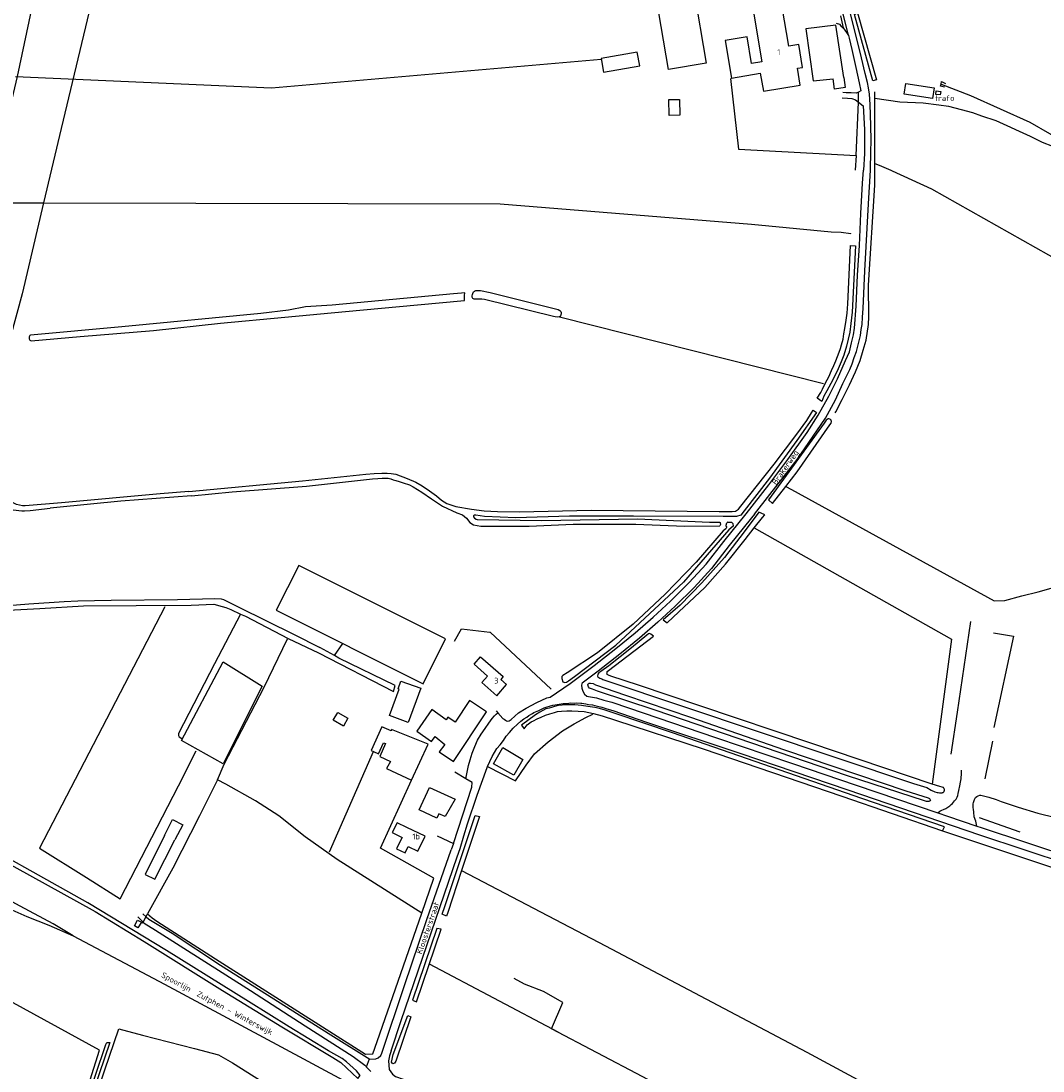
# Model space of a CAD drawing. Header units: metres. Extents: x 226218 to 240385, y 439369 to 449677.
# Tile 337 of 353: x 238156 to 238602, y 447607 to 448065. Entities that reach past the tile are written whole.
import ezdxf

# ---------------------------------------------------------------- set-up
doc = ezdxf.new("R2010")
doc.units = ezdxf.units.M
doc.header["$MEASUREMENT"] = 0
for name, color, linetype in [('ASSPOOR', 253, 'Continuous'), ('BIJGEBOUW', 4, 'Continuous'), ('DAKRAND', 4, 'Continuous'), ('DAKRAND-BYG', 4, 'Continuous'), ('FUNKTIEAAND', 253, 'Continuous'), ('HEG', 253, 'Continuous'), ('HEK', 253, 'Continuous'), ('HOOFDGEBOUW', 4, 'Continuous'), ('HOUTWAL', 253, 'Continuous'), ('HUISNUMMER', 253, 'Continuous'), ('INSTEEKSLOOT', 153, 'Continuous'), ('KANTVERH', 253, 'Continuous'), ('MIDSLTGREPPEL', 253, 'Continuous'), ('OVLIJNOBJ', 253, 'Continuous'), ('RASTER', 253, 'Continuous'), ('STRAATNAAM', 253, 'Continuous')]:
    doc.layers.add(name, color=color, linetype=linetype)
doc.styles.get("Standard").update_dxf_attribs({"font": 'iso.shx'})

msp = doc.modelspace()

# ---------------------------------------------------------------- linework, layer by layer
at = {"layer": 'ASSPOOR'}
for points in [[(238000, 447758.66), (238004.43, 447756.24), (238054.32, 447729.45), (238101.06, 447704.44), (238134.94, 447686), (238144.48, 447681.1), (238158.9, 447674.76), (238168.51, 447670.93), (238179.18, 447666.31), (238170.39, 447671.48), (238156.02, 447679.17), (238102.62, 447708.09), (238047.44, 447737.8), (238006.23, 447759.85), (238000, 447763.24)], [(238179.18, 447666.31), (238218.92, 447645.22), (238279.64, 447612.64), (238302.59, 447600.27), (238305.59, 447598.63), (238306.48, 447598.07), (238311.83, 447595.25), (238319.78, 447591.1), (238365.24, 447566.53), (238405.28, 447545.1), (238487.5, 447500.73), (238488.87, 447500), (238517.1, 447484.95), (238531.75, 447476.98), (238572.8, 447454.99)]]:
    msp.add_lwpolyline(points, dxfattribs=at)
at = {"layer": 'BIJGEBOUW'}
for points in [[(238554.45, 448035.97), (238553.75, 448031.32), (238541.48, 448033.17), (238542.17, 448037.82), (238554.45, 448035.97)], [(238557.34, 448034.3), (238557.14, 448032.81), (238555.2, 448033.07), (238555.4, 448034.55), (238557.34, 448034.3)], [(238336.93, 447753.13), (238341.21, 447749.67), (238338.65, 447746.51), (238344.95, 447742.34), (238359.28, 447763.92), (238351.87, 447768.83), (238345.65, 447759.46), (238342.52, 447761.54), (238341.77, 447760.42)], [(238345.62, 447725.81), (238341.36, 447718.24), (238338.59, 447719.51), (238337.73, 447717.63), (238329.99, 447721.17), (238334.44, 447730.91), (238345.62, 447725.81)]]:
    msp.add_lwpolyline(points, dxfattribs=at)
at = {"layer": 'DAKRAND'}
for points in [[(238359.81, 447779.52), (238353.99, 447784.65), (238356.72, 447787.94), (238366.58, 447779.39), (238365.56, 447778.08)], [(238324.67, 447713.56), (238320.47, 447715.57), (238318.3, 447711.32), (238322.56, 447709.2)], [(238321.48, 447706.97), (238320.14, 447704.2), (238323.93, 447702.47), (238325.16, 447705.19)]]:
    msp.add_lwpolyline(points, dxfattribs=at)
at = {"layer": 'DAKRAND-BYG'}
for points in [[(238449.69, 448078.45), (238455.17, 448046.68), (238438.75, 448043.85), (238433.27, 448075.62), (238449.69, 448078.45)], [(238515.11, 448040.4), (238511.62, 448063.25), (238498.61, 448061.69), (238501.74, 448038.94), (238510.45, 448039.89)], [(238425.07, 448051.5), (238409.31, 448048.67), (238410.39, 448042.67), (238426.14, 448045.5), (238425.07, 448051.5)], [(238515.11, 448040.4), (238515.73, 448036.11), (238510.99, 448035.37), (238510.45, 448039.89)], [(238443.48, 448030.88), (238443.64, 448024.01), (238438.98, 448023.9), (238438.83, 448030.77), (238443.48, 448030.88)], [(238341.51, 447795.77), (238277.47, 447827.76), (238267.69, 447808.17), (238331.73, 447776.18), (238341.51, 447795.77)], [(238317.13, 447762.26), (238321.32, 447773.79), (238320.82, 447773.97), (238322.05, 447777.35), (238330.66, 447774.22), (238325.24, 447759.31), (238317.13, 447762.26)], [(238294.51, 447763.66), (238298.93, 447761.11), (238296.98, 447757.73), (238292.56, 447760.29), (238294.51, 447763.66)], [(238341.77, 447760.42), (238335.45, 447764.88), (238328.93, 447755.56), (238335.37, 447751), (238336.93, 447753.13)], [(238317.73, 447755.6), (238313.66, 447757.42), (238309.07, 447747.04), (238310.03, 447746.61)], [(238315.34, 447750.06), (238312.92, 447744.46), (238317.54, 447742.3), (238315.78, 447739.26), (238326.6, 447734.13), (238333.88, 447749.8), (238317.98, 447756.18), (238317.73, 447755.6)], [(238310.03, 447746.61), (238312.28, 447745.6), (238314.48, 447750.47), (238315.34, 447750.06)], [(238375.14, 447743.15), (238371.23, 447736.26), (238362.47, 447741.27), (238366.41, 447748.33), (238375.14, 447743.15)], [(238219.05, 447710.09), (238222.48, 447716.96), (238226.93, 447714.65), (238223.53, 447708.08)], [(238219.05, 447710.09), (238210.54, 447693.05), (238214.81, 447690.95), (238223.53, 447708.08)]]:
    msp.add_lwpolyline(points, dxfattribs=at)
at = {"layer": 'HEG'}
for p, q in [((238345.33, 447794.75), (238348.51, 447800.1)), ((238360.88, 447798.7), (238387.55, 447773.84))]:
    msp.add_line(p, q, dxfattribs=at)
at = {"layer": 'HEK'}
for points in [[(238261.62, 447775.16), (238244.58, 447741.22), (238226.38, 447751.39), (238244.53, 447785.75), (238261.62, 447775.16)], [(238020.47, 447595.75), (238032.26, 447592.64), (238050.57, 447587.77), (238068.29, 447583.11), (238095.8, 447576.11), (238110.61, 447572.09), (238112.56, 447571.57), (238113.95, 447571.19), (238117.2, 447570.31), (238123.34, 447568.65), (238125.61, 447566.5), (238147.89, 447560.57), (238171, 447554.43), (238174.9, 447566.49), (238180.11, 447582.74), (238190.68, 447616.44), (238148.5, 447639.5), (238143.13, 447642.52)], [(238199.07, 447625.79), (238209.44, 447623.02), (238231.99, 447617.17), (238242.5, 447614.37), (238248.67, 447610.94), (238267.45, 447599.01), (238286.13, 447585.9), (238296.54, 447577.98), (238301.87, 447591.88), (238303.07, 447594.56), (238304.17, 447594.44)]]:
    msp.add_lwpolyline(points, dxfattribs=at)
at = {"layer": 'HOOFDGEBOUW'}
for p, q in [((238368.12, 447775.85), (238365.56, 447778.08)), ((238322.56, 447709.2), (238321.48, 447706.97))]:
    msp.add_line(p, q, dxfattribs=at)
for points in [[(238497.15, 448044.8), (238495.46, 448054.79), (238491.14, 448054.07), (238488.28, 448071.04), (238475.75, 448068.93), (238479.4, 448047.22), (238474.91, 448046.47), (238472.94, 448058.19), (238463.34, 448056.58), (238466.11, 448040.16), (238478.71, 448042.28), (238480.03, 448034.41), (238496.11, 448037.12), (238494.88, 448044.42), (238497.15, 448044.8)], [(238359.81, 447779.52), (238357.32, 447776.67), (238363.85, 447770.96), (238368.12, 447775.85)], [(238325.16, 447705.19), (238329.44, 447703.12), (238332.63, 447709.71), (238324.67, 447713.56)]]:
    msp.add_lwpolyline(points, dxfattribs=at)
at = {"layer": 'HOUTWAL'}
msp.add_line((238576.8, 447734.73), (238580.07, 447751.2), dxfattribs=at)
for points in [[(238528.66, 448000), (238528.66, 448002.88), (238528.69, 448031.41), (238528.69, 448034.17)], [(238511.39, 447894.28), (238511.65, 447894.73), (238514.33, 447900.12), (238517.59, 447906.41), (238520.2, 447912.06), (238522.26, 447917.03), (238523.48, 447921.57), (238524.93, 447925.97), (238525.9, 447932.72), (238525.99, 447936.16), (238525.89, 447949.85), (238528.65, 447993.45), (238528.66, 448000)], [(238580.33, 447798.3), (238589.11, 447796.94), (238580.45, 447757.11)]]:
    msp.add_lwpolyline(points, dxfattribs=at)
at = {"layer": 'INSTEEKSLOOT'}
for p, q in [((238518.08, 447967.25), (238520.14, 447967.04)), ((238463.72, 447844.84), (238463.94, 447844.76))]:
    msp.add_line(p, q, dxfattribs=at)
for points in [[(238529.4, 448039.45), (238527.78, 448038.93), (238519.72, 448067.9), (238521.14, 448068.55), (238529.4, 448039.45)], [(238558.97, 448036.16), (238557.29, 448036.65), (238557.51, 448037.58), (238557.76, 448038.63), (238559.39, 448037.81)], [(238520.14, 447967.04), (238518.7, 447938.17), (238518.21, 447933.25), (238517.77, 447929.42), (238516.22, 447923.35), (238515.07, 447919.4), (238513.98, 447916.44), (238512.71, 447913.49), (238510.39, 447908.58), (238507.66, 447903.8), (238506.45, 447901.52), (238505.6, 447899.18), (238503.52, 447900.64), (238505.05, 447903.05), (238505.86, 447904.59), (238506.74, 447906.41), (238507.91, 447908.69), (238508.63, 447910.01), (238509.77, 447912.74), (238510.76, 447914.82), (238511.61, 447916.88), (238512.39, 447918.74), (238513.05, 447920.67), (238513.64, 447922.34), (238514.16, 447923.88), (238514.76, 447926.32), (238515.13, 447928.67), (238515.59, 447931.08), (238516.16, 447934.59), (238516.6, 447937.64), (238516.89, 447941.82), (238518.08, 447967.25)], [(238349.85, 447946.49), (238348.46, 447946.4), (238344.95, 447946.14), (238292, 447941.17), (238280.5, 447940.44), (238272.99, 447939.04), (238261.04, 447937.51), (238200.45, 447931.72), (238160.52, 447928.15)], [(238160.84, 447925.59), (238182.23, 447927.46), (238214.15, 447930.15), (238243.46, 447933.28), (238271.42, 447935.9), (238297.84, 447938.46), (238329.34, 447941.28), (238349.83, 447943.24), (238349.81, 447945.36), (238349.85, 447946.49)], [(238391.86, 447937.94), (238391.86, 447937.46), (238391.79, 447936.91), (238391.63, 447936.43), (238391.24, 447936.11), (238390.11, 447936.02), (238389.31, 447936.16), (238388.57, 447936.26), (238358.55, 447943.66), (238357.33, 447943.87), (238355.69, 447943.84), (238354.5, 447943.85), (238353.92, 447943.86), (238353.4, 447944.15), (238353.15, 447944.63), (238353.15, 447945.31), (238353.25, 447945.79), (238353.52, 447946.69), (238353.74, 447947.04), (238354.13, 447947.33), (238354.75, 447947.62), (238355.45, 447947.61), (238356.68, 447947.51), (238360.99, 447946.71), (238387.73, 447940.03), (238389.4, 447939.6), (238390.59, 447939.24), (238391.32, 447938.85), (238391.71, 447938.46), (238391.86, 447937.94)], [(238160.52, 447928.15), (238160.29, 447927.94), (238160.11, 447927.69), (238159.98, 447927.4), (238159.92, 447927.09), (238159.93, 447926.78), (238160, 447926.47), (238160.14, 447926.19), (238160.33, 447925.94), (238160.57, 447925.73), (238160.84, 447925.59)], [(238229.57, 447859.97), (238279.2, 447864.64), (238306.74, 447867.58), (238310.35, 447867.78), (238313.7, 447867.95), (238316.02, 447867.94), (238317.79, 447867.86), (238319.78, 447867.46), (238324.79, 447865.66), (238328.48, 447863.96), (238331.37, 447862.4), (238334.54, 447860.28), (238337.49, 447858.08), (238339.7, 447856.23), (238342.07, 447854.66), (238346.05, 447853.42), (238352.74, 447852.31), (238358.34, 447851.5), (238364.16, 447851.21), (238373.69, 447851.14), (238405.05, 447851.87), (238460.8, 447851.25), (238464.63, 447851.19), (238466.46, 447851.18), (238467.92, 447851.46), (238469.21, 447852.29), (238470.18, 447853.64), (238484.76, 447871.92), (238494.66, 447885.02), (238499.04, 447890.95), (238501.06, 447894.22), (238501.78, 447895.47)], [(238501.78, 447895.47), (238503.22, 447894.46), (238494.58, 447882.16), (238482.69, 447865.75), (238471.65, 447851.47), (238470.16, 447849.61), (238468.29, 447849.04), (238462.49, 447849.05), (238423.41, 447849.21), (238395.5, 447849.23), (238372.19, 447848.45), (238358.45, 447849.12), (238354.75, 447849.59), (238353.95, 447849.6), (238353.72, 447849.41), (238353.72, 447849.21), (238353.75, 447848.95), (238354.1, 447848.34), (238354.87, 447847.92)], [(238509.69, 447890.43), (238509.67, 447890.85), (238509.54, 447891.11), (238509.28, 447891.36), (238509.02, 447891.5), (238508.54, 447891.59), (238508.19, 447891.57), (238507.87, 447891.41), (238507.48, 447891.09), (238506.6, 447889.8), (238482.3, 447856.32), (238484, 447854.67), (238489.82, 447862.21), (238494.74, 447868.57), (238508.98, 447889.02), (238509.53, 447889.79), (238509.69, 447890.43)], [(238174.05, 447855.01), (238158.29, 447853.77), (238157.02, 447853.76), (238155.81, 447854), (238154.47, 447854.3), (238153.3, 447854.81), (238134.69, 447865.31), (238109.16, 447879.15), (238097.42, 447885.52)], [(238230.7, 447858.11), (238248.43, 447859.81), (238280.95, 447862.3), (238309.69, 447865.47), (238311.94, 447865.64), (238313.94, 447865.73), (238315.58, 447865.75), (238316.52, 447865.71), (238317.71, 447865.48), (238318.67, 447865.12), (238319.83, 447864.82), (238321.3, 447864.33), (238323.04, 447863.77), (238325.83, 447862.82), (238327.4, 447862), (238331.09, 447859.6), (238335.32, 447856.73), (238340.1, 447853.55), (238346.36, 447850.68), (238348.83, 447849.85), (238350.69, 447848.36), (238352.03, 447846.52), (238353.66, 447845.48), (238356.84, 447844.81), (238364.95, 447844.81), (238377.93, 447844.8), (238397.12, 447845.68), (238424.48, 447845.79), (238445.66, 447844.81), (238461.07, 447845.05)], [(238230.7, 447858.11), (238199.88, 447855.73), (238171.99, 447852.97), (238169.07, 447852.73)], [(238229.57, 447859.97), (238217.09, 447858.89), (238174.05, 447855.01)], [(238139.71, 447809.71), (238130.85, 447809.81), (238130.18, 447809.84), (238129.94, 447809.87), (238129.73, 447810.02), (238129.64, 447810.26), (238129.6, 447810.44), (238129.63, 447810.84), (238137.03, 447824.68), (238150.24, 447848.57), (238151.62, 447850.75), (238151.77, 447850.96), (238152.16, 447851.51), (238152.58, 447851.87), (238152.73, 447851.9), (238152.97, 447851.96), (238156.78, 447851.58), (238157.97, 447851.59), (238160.48, 447851.62), (238169.07, 447852.73)], [(238480.62, 447849.8), (238480.46, 447849.93), (238478.05, 447850.94), (238471.72, 447842.42), (238463.11, 447831.18), (238453.19, 447820.2), (238443.76, 447810.38), (238436.31, 447803.99), (238438.08, 447802.72), (238443.16, 447807.49), (238454.56, 447818.16), (238463.58, 447828.28), (238472.05, 447839.1), (238476.09, 447844.12), (238479.71, 447848.61), (238480.62, 447849.8)], [(238354.87, 447847.92), (238355.32, 447847.82), (238383.51, 447847.25), (238425.24, 447848.1), (238456.52, 447846.61), (238460.99, 447846.61)], [(238463.94, 447844.76), (238463.97, 447844.28), (238463.74, 447843.76), (238462.55, 447842.8), (238450.71, 447829.23), (238437.19, 447815.16), (238423.3, 447802.11), (238407.76, 447789.63), (238394.51, 447780.92), (238392.63, 447779.81), (238392.21, 447779.39), (238392.17, 447778.49), (238392.58, 447777.04), (238393.51, 447776.65), (238394.29, 447776.87), (238395.13, 447777.47), (238397.65, 447779.26), (238415.77, 447793.02), (238445.27, 447820.51)], [(238464.61, 447846.61), (238466.08, 447846.61), (238466.79, 447846.03), (238466.84, 447844.84), (238465.03, 447843.21), (238445.27, 447820.51)], [(238460.99, 447846.61), (238461.17, 447846.39), (238461.28, 447846.13), (238461.33, 447845.84), (238461.31, 447845.56), (238461.22, 447845.29), (238461.07, 447845.05)], [(238464.61, 447846.61), (238464.32, 447846.41), (238464.07, 447846.16), (238463.89, 447845.86), (238463.76, 447845.53), (238463.71, 447845.19), (238463.72, 447844.84)], [(238139.71, 447809.71), (238140.26, 447809.65), (238141.22, 447809.53), (238141.68, 447809.56), (238159.9, 447810.99), (238175.24, 447812), (238181.23, 447812.32), (238195.7, 447812.66), (238224.67, 447812.85), (238240.88, 447813.29), (238243.67, 447813.14), (238244.69, 447812.91), (238251.33, 447809.55), (238275.51, 447797.56), (238286.75, 447791.99)], [(238139.77, 447807.58), (238142.41, 447807.86), (238164.65, 447808.97), (238183.69, 447810.08), (238206.66, 447810.28), (238230.64, 447810.49), (238240.51, 447810.89), (238244.08, 447809.89), (238245.73, 447809.37), (238247.89, 447808.46), (238252.15, 447806.53)], [(238252.15, 447806.53), (238254.22, 447805.58), (238272.92, 447795.88), (238286.08, 447789.58)], [(238558.84, 447730.34), (238558.77, 447730.57), (238558.52, 447730.92), (238558.04, 447731.05), (238556.94, 447731.32), (238553.59, 447732.45), (238500.7, 447750.26), (238452.39, 447766.54), (238425.57, 447775.54), (238413.59, 447779.45), (238412.53, 447779.94), (238412.02, 447780.26), (238411.92, 447780.49), (238411.86, 447780.71), (238411.89, 447781), (238412.02, 447781.45), (238412.57, 447781.87), (238432.21, 447796.97), (238430.99, 447797.84), (238430.45, 447798.04), (238429.96, 447797.91), (238429.22, 447797.34), (238422.58, 447791.81), (238412.72, 447784.02), (238409.16, 447781.57), (238408.38, 447780.86), (238407.93, 447780.32), (238407.76, 447779.48), (238407.92, 447779.19), (238408.34, 447778.84), (238408.82, 447778.54), (238409.59, 447778.25)], [(238286.08, 447789.58), (238318.81, 447772.72), (238319.47, 447775.42), (238294.98, 447787.3), (238293.02, 447788.42), (238286.75, 447791.99)], [(238000, 447779.91), (238069.45, 447742.74), (238091.34, 447730.55), (238139.45, 447704.03), (238188.73, 447676.94), (238210.16, 447663.79), (238244.2, 447642.51), (238270.13, 447626.59), (238292.31, 447613.21), (238295.8, 447611.01), (238303.24, 447604.1), (238304.23, 447605.39), (238302.61, 447607.45), (238298.3, 447611.3), (238296.45, 447612.75), (238290.42, 447616.16), (238273.29, 447626.65), (238255.67, 447637.67), (238219.83, 447659.83), (238185.51, 447680.62), (238126.82, 447713.49), (238090.68, 447734)], [(238552.85, 447725.32), (238552.78, 447725.16), (238552.52, 447724.94), (238552.23, 447724.81), (238551.68, 447724.78), (238551.14, 447724.85), (238550.72, 447725.02), (238550.33, 447725.18), (238516.7, 447736.09), (238432.84, 447764.58), (238407.75, 447772.91), (238405.57, 447773.8), (238404.31, 447774.26), (238403.77, 447774.78), (238403.55, 447775.71), (238403.68, 447776.13), (238404.07, 447776.35), (238404.71, 447776.38), (238405.81, 447776.21), (238406.87, 447775.75), (238419.91, 447771.16), (238448.33, 447761.54), (238489.22, 447747.31), (238542.22, 447729.48), (238551.92, 447726.46), (238552.43, 447726.1), (238552.85, 447725.32)], [(238409.59, 447778.25), (238410.13, 447778.02), (238410.94, 447777.72), (238545.43, 447732.71), (238551.24, 447730.97), (238553.17, 447729.77), (238554.77, 447729.11), (238555.86, 447728.78), (238556.31, 447728.71), (238556.8, 447728.65), (238557.21, 447728.64), (238557.51, 447728.64), (238557.99, 447728.64), (238558.15, 447728.7), (238558.47, 447728.8), (238558.63, 447728.89), (238558.76, 447729.05), (238558.8, 447729.15), (238558.89, 447729.47)], [(238559.05, 447713.76), (238523.04, 447726.19), (238476.44, 447742.24), (238440.43, 447754.74), (238415.38, 447763.27), (238411.14, 447764.59), (238408.57, 447765.31), (238406.55, 447765.78), (238403.59, 447766.22), (238400.79, 447766.65), (238399.34, 447766.89), (238397.83, 447766.99), (238396.32, 447767), (238395.35, 447766.98), (238393.67, 447766.92), (238392.39, 447766.8), (238390.71, 447766.68), (238389.94, 447766.5), (238388.62, 447766.15), (238387.71, 447765.84), (238386.74, 447765.55), (238385.2, 447765.18), (238383.91, 447764.54), (238382.55, 447763.78), (238380.74, 447762.66), (238374.56, 447758.1), (238375.74, 447756.58), (238377.14, 447758.28), (238378.79, 447759.52), (238379.79, 447760.06), (238381.43, 447760.85), (238383.18, 447761.61)], [(238383.18, 447761.61), (238385.02, 447762.44), (238386.89, 447763.1), (238388.99, 447763.7), (238390.37, 447764.05), (238392.08, 447764.23), (238394.43, 447764.34), (238396.49, 447764.33), (238399.29, 447764.25), (238401.99, 447764.04), (238405.95, 447763.14), (238409.8, 447762.15), (238415.65, 447760.28), (238453.85, 447747.83), (238514.3, 447727.22), (238558.11, 447712.12), (238559.05, 447713.76)], [(238558.84, 447730.34), (238558.9, 447729.89), (238558.9, 447729.79), (238558.89, 447729.47)], [(238356.27, 447718.23), (238348.51, 447694.79), (238342.45, 447676.48), (238341.86, 447674.9), (238340, 447675.78), (238341.21, 447679.03), (238354.35, 447718.79), (238356.27, 447718.23)], [(238339.58, 447669.16), (238337.74, 447669.48), (238327.1, 447638.22), (238328.78, 447637.52), (238339.58, 447669.16)], [(238326.38, 447630.94), (238319.86, 447611.68), (238319.29, 447610.82), (238318.47, 447610.55), (238317.94, 447611.17), (238318.26, 447612.6), (238318.32, 447613.32), (238318.69, 447614.61), (238325.01, 447631.62), (238326.38, 447630.94)], [(238195.59, 447546.06), (238195.28, 447545.2), (238185.88, 447547.71), (238171.58, 447552.36), (238171.77, 447552.95), (238172.43, 447554.12), (238184.44, 447592.24), (238193.4, 447618.85), (238193.83, 447619.79), (238195.08, 447619.78), (238190.48, 447606.07), (238180.34, 447575.52), (238173.56, 447553.11), (238195.59, 447546.06)]]:
    msp.add_lwpolyline(points, dxfattribs=at)
at = {"layer": 'KANTVERH'}
for p, q in [((238513.65, 448067.36), (238514.9, 448062.04)), ((238306.98, 447609.16), (238308.29, 447612.67))]:
    msp.add_line(p, q, dxfattribs=at)
for points in [[(238526.75, 448000), (238526.77, 448000.25), (238526.93, 448008.05), (238527.02, 448013), (238526.87, 448019.49), (238526.57, 448028.68), (238526.29, 448033.19), (238525.82, 448035.96), (238525.41, 448038.18), (238524.42, 448042.13), (238522.79, 448049.05), (238516.65, 448073.49)], [(238511.79, 448064.15), (238513.3, 448063.6), (238513.88, 448062.95), (238514.9, 448062.04), (238515.51, 448061.04), (238516.59, 448059.58), (238517.15, 448058.72), (238514.65, 448068.8), (238514.17, 448070.83)], [(238517.15, 448058.72), (238517.45, 448057.52), (238518.64, 448052.62), (238520.42, 448044.82), (238521.86, 448038.04), (238522.48, 448034.63), (238521.45, 448034.02)], [(238514.45, 448031.59), (238516.79, 448031.38), (238518.63, 448031.27), (238520.17, 448030.72), (238521.58, 448029.68), (238521.45, 448034.02), (238520.51, 448033.64), (238518.39, 448033.69), (238516.1, 448033.8), (238514.72, 448033.84)], [(238521.58, 448029.68), (238523.5, 448028.12), (238524.17, 448017.75), (238524.07, 448007.29), (238523.63, 448000)], [(238476.12, 447850.11), (238477.14, 447851.38), (238494.71, 447873.98), (238499.85, 447881.35), (238507.08, 447891.87), (238511.45, 447899.92), (238514.73, 447906.98), (238517.67, 447913.17), (238518.71, 447915.68), (238519.61, 447918.36), (238520.59, 447920.94), (238521.29, 447923.36), (238521.85, 447925.6), (238522.32, 447928.02), (238522.65, 447930.58), (238523.08, 447932.72), (238523.33, 447935.98), (238523.57, 447939.72), (238524.34, 447956.09), (238525.94, 447985.32), (238526.75, 448000)], [(238517.52, 447920.89), (238518.51, 447924.78), (238519.37, 447928.25), (238519.78, 447931.15), (238520.52, 447940.71), (238521.15, 447954.32), (238521.91, 447967.22), (238522.58, 447981.12), (238523.28, 447994.29), (238523.63, 448000)], [(238363.56, 447764.41), (238364.31, 447763.55), (238366.47, 447761.08), (238366.98, 447760.66), (238367.59, 447760.24), (238368.14, 447759.94), (238368.52, 447759.88), (238369.26, 447760), (238370.07, 447760.64), (238373.37, 447763.45), (238376.67, 447765.49), (238381.32, 447768.03), (238385.65, 447770.07), (238387.16, 447770.31), (238395.76, 447776.24), (238406.24, 447784.1), (238415.66, 447791.47), (238424.17, 447798.34), (238432.07, 447805.24), (238439.55, 447812.11), (238447.65, 447820.27), (238455.08, 447828.3), (238462.77, 447838.23), (238472.51, 447850.3), (238482.41, 447862.82), (238490.72, 447873.91), (238499.14, 447885.73), (238503.95, 447893.3), (238508.61, 447901.54), (238512.36, 447909.08), (238515.92, 447917.04), (238517.52, 447920.89)], [(238476.12, 447850.11), (238474.88, 447848.46), (238465.14, 447836.38), (238457.37, 447826.36), (238449.81, 447818.18), (238441.65, 447809.96), (238434.06, 447802.99), (238426.1, 447796.03), (238417.53, 447789.12), (238408.07, 447781.72), (238401.09, 447776.48), (238400.92, 447776.18), (238400.77, 447775.55), (238400.88, 447774.25), (238401.28, 447772.96), (238402.08, 447771.68), (238403.11, 447770.8)], [(238346.59, 447700.66), (238347.81, 447704.42), (238349.52, 447709.84), (238351.01, 447715.15), (238355.3, 447727.54), (238359.57, 447739.59), (238359.81, 447740.12), (238361.85, 447744.5), (238363.9, 447747.9), (238365.3, 447749.6), (238366.7, 447751.42), (238367.93, 447753.25), (238369.39, 447754.85), (238370.98, 447756.77), (238372.86, 447758.5), (238374.35, 447759.87), (238375.58, 447760.83), (238376.9, 447761.62), (238377.84, 447762.33), (238379.42, 447763.18), (238379.97, 447763.57), (238382.1, 447764.52), (238382.72, 447764.84), (238384.43, 447765.7), (238385.36, 447765.95), (238387.23, 447766.51), (238388.3, 447766.83), (238390.1, 447767.14), (238390.97, 447767.29), (238392.78, 447767.51), (238393.68, 447767.57), (238395.26, 447767.72)], [(238395.26, 447767.72), (238395.97, 447767.78), (238397.54, 447767.73), (238398.8, 447767.79), (238400.51, 447767.65), (238400.89, 447767.65), (238402.72, 447767.41), (238403.82, 447767.18), (238405.52, 447766.97), (238406.58, 447766.65), (238407.8, 447766.41), (238409.57, 447765.92), (238411.82, 447765.29), (238414.45, 447764.47), (238429.13, 447759.45), (238469.77, 447745.86), (238516.82, 447729.91), (238574.19, 447710.38), (238632.2, 447691.09)], [(238403.11, 447770.8), (238403.84, 447770.66), (238407.34, 447769.99), (238410.46, 447769.03), (238413.93, 447768.11), (238421.29, 447765.65), (238459.22, 447752.68), (238492.79, 447741.42), (238520.54, 447732.01), (238556.04, 447719.92), (238556.98, 447720.59), (238557.83, 447721.02), (238558.61, 447721.38), (238559.52, 447721.77), (238560.5, 447722.4), (238561.32, 447722.96), (238561.93, 447723.49), (238562.48, 447723.99), (238563.4, 447725.09), (238564.11, 447725.89), (238564.56, 447726.66), (238564.84, 447727.46), (238565.02, 447728.27), (238565.27, 447729.65), (238565.7, 447731.66), (238565.92, 447733.27), (238566.21, 447734.75), (238566.44, 447737.17), (238566.45, 447738.51)], [(238350.4, 447734.76), (238350.77, 447736.85), (238351.51, 447740.49), (238352.3, 447743.04), (238353.12, 447745.92), (238354.25, 447748.76), (238355.46, 447751.59), (238357.09, 447754.16), (238358.73, 447756.61), (238360.33, 447758.95), (238361.86, 447760.99), (238362.82, 447762.23), (238363.59, 447762.9), (238364.31, 447763.55)], [(238344.91, 447706.5), (238352.98, 447731.13), (238353.15, 447733.13), (238350.4, 447734.76), (238345.58, 447737.62)], [(238556.04, 447719.92), (238560.27, 447718.48), (238573.16, 447714.09), (238572.61, 447716.23), (238571.99, 447718.16), (238571.9, 447718.76), (238571.78, 447719.57), (238571.75, 447720.28), (238571.63, 447721.29), (238571.57, 447722.2), (238571.55, 447722.84), (238571.52, 447723.55), (238571.56, 447723.88), (238571.6, 447724.42), (238571.74, 447724.89), (238572.02, 447725.66), (238572.5, 447726.56), (238573.08, 447727.03), (238573.69, 447727.36), (238574.46, 447727.55), (238574.87, 447727.58)], [(238573.16, 447714.09), (238574.92, 447713.49), (238614.88, 447700.22)], [(238337.87, 447709.86), (238344.91, 447706.5), (238344.01, 447703.75)], [(238209.56, 447675.93), (238210.98, 447674.53), (238212.09, 447673.51), (238222.35, 447667.44), (238243.37, 447653.51), (238291.46, 447623.17), (238308.48, 447612.55), (238311.16, 447612.69), (238312.1, 447613.14), (238313.3, 447614.1), (238313.68, 447615.1), (238323.56, 447644.7), (238333.28, 447673.35), (238344.01, 447703.75)], [(238317.8, 447616.15), (238322.09, 447629.33), (238346.59, 447700.66)], [(238208.99, 447672.25), (238207.35, 447669.76), (238205.89, 447670.6), (238207.28, 447673.14), (238208.99, 447672.25)], [(238207.42, 447674.52), (238209.71, 447672.26), (238210.17, 447671.81), (238215.08, 447668.75), (238256.41, 447642.51), (238280.24, 447627.05), (238301.22, 447613.7), (238306.26, 447609.88), (238307.52, 447608.62), (238308.87, 447607.2)], [(238317.8, 447616.15), (238317.1, 447614.03), (238316.67, 447611.87), (238316.99, 447608.07), (238318.41, 447605.99), (238319.66, 447605.04), (238323.09, 447603.83), (238332.55, 447598.93), (238381.42, 447572.5), (238461.11, 447529.98), (238494.58, 447511.57), (238514.94, 447500), (238516.03, 447499.38), (238541.44, 447487.16)]]:
    msp.add_lwpolyline(points, dxfattribs=at)
at = {"layer": 'MIDSLTGREPPEL'}
msp.add_line((238574.17, 447717.89), (238591.87, 447711.63), dxfattribs=at)
for points in [[(238189.3, 448082.74), (238173.89, 448018.2), (238166.29, 447985.78)], [(238557.51, 448037.58), (238570.4, 448032.56), (238596.17, 448020.94), (238613.41, 448011.11), (238630.19, 448001.48), (238632.85, 448000)], [(238166.29, 447985.78), (238156.99, 447946.11), (238151.87, 447927.38)], [(238252.15, 447806.53), (238240.72, 447784.8), (238225.02, 447754.41), (238225.07, 447753.67), (238225.26, 447753.26), (238225.4, 447752.98), (238226.51, 447752.33)]]:
    msp.add_lwpolyline(points, dxfattribs=at)
at = {"layer": 'OVLIJNOBJ'}
for points in [[(238528.69, 448031.41), (238539.48, 448029.84), (238549.77, 448029.44), (238556.56, 448028.55), (238560.82, 448027.96), (238566.29, 448026.48), (238571.15, 448025.11), (238575.14, 448023.65), (238581.4, 448021.66), (238586.16, 448019.55), (238591.51, 448017.09), (238596.3, 448014.81), (238601.55, 448012.26), (238606.07, 448010.49), (238611.02, 448007.67), (238615.6, 448005.33), (238619.47, 448003.06), (238623.21, 448000.29), (238623.59, 448000)], [(238359.81, 447740.12), (238371.96, 447733.81), (238376.64, 447740.67), (238380.21, 447745.64), (238386.26, 447750.84), (238392.41, 447755.57), (238397.58, 447758.66), (238402.68, 447761.42), (238405.75, 447762.92)], [(238331.18, 447676.14), (238336.4, 447691.45), (238313.18, 447704.45), (238326.6, 447734.13)], [(238574.87, 447727.58), (238578.32, 447726.76), (238581.47, 447725.68), (238583.65, 447724.88), (238591.09, 447722.33), (238599.64, 447719.71), (238614.57, 447716.06)]]:
    msp.add_lwpolyline(points, dxfattribs=at)
at = {"layer": 'RASTER'}
for p, q in [((238520.43, 448006.47), (238521.58, 448029.68)), ((238141.63, 447985.84), (238166.29, 447985.78)), ((238391.24, 447936.11), (238506.26, 447907.06)), ((238293.02, 447788.42), (238296.77, 447793.64)), ((238290.92, 447702.92), (238310.03, 447746.61)), ((238334.41, 447654.02), (238390.44, 447624.4))]:
    msp.add_line(p, q, dxfattribs=at)
for points in [[(238000, 448005.37), (238017.15, 448017.63), (238051.92, 448043.11), (238065.9, 448053.41), (238088.26, 448069.49), (238116.27, 448090.17), (238124.78, 448096.55), (238127.91, 448098.59), (238129.88, 448099.64), (238131.24, 448100.34), (238133.27, 448101), (238134.79, 448101.35), (238136.04, 448101.53), (238137.43, 448101.59), (238138.75, 448101.58), (238140.52, 448101.34), (238143.02, 448100.81), (238145.63, 448100.41), (238148.91, 448099.84), (238152.13, 448099.4), (238166.5, 448096.56), (238154.8, 448040.83), (238145.02, 448000)], [(238154, 448040.83), (238265.67, 448035.92), (238409.29, 448048.34)], [(238465.7, 448039.95), (238469.26, 448009.12), (238520.43, 448006.47), (238519.99, 448000)], [(238528.66, 448002.88), (238530.53, 448002.19), (238535.55, 448000)], [(238535.55, 448000), (238536.25, 447999.69), (238553.38, 447991.85), (238666.75, 447928.02)], [(238166.29, 447985.78), (238365.26, 447985.31), (238474.91, 447976.54), (238509.65, 447973.1), (238513.93, 447973.04), (238518.11, 447972.37), (238518.13, 447972.51)], [(238489.82, 447862.21), (238492.25, 447860.8), (238580.68, 447812.25), (238585.29, 447812.48), (238592.68, 447814.51), (238599.83, 447816.24), (238606.59, 447818.18), (238610.03, 447818.91), (238614.99, 447820.03), (238621.87, 447821.76), (238626.13, 447822.82), (238628.76, 447823.26), (238631.15, 447823.77), (238633.38, 447823.98), (238636.43, 447823.77), (238682.25, 447816.49), (238693.63, 447814.36), (238698.77, 447814.21)], [(238476.09, 447844.12), (238562.03, 447795.64), (238553.59, 447732.45)], [(238219.08, 447809.71), (238164.56, 447704.56), (238184.92, 447691.66), (238199.66, 447682.48), (238225.04, 447731.66), (238232.84, 447746.92)], [(238561.84, 447745.49), (238564.64, 447763.72), (238570.45, 447803.35)], [(238348.51, 447800.1), (238360.76, 447798.72), (238360.88, 447798.7)], [(238242.15, 447734.29), (238244.97, 447741.05), (238262.38, 447774.72), (238272.59, 447795.76)], [(238211.6, 447675.81), (238213.67, 447674.11), (238215.69, 447672.7), (238241.23, 447656.33), (238306.57, 447614.65), (238309.83, 447614.82), (238311.74, 447620.19), (238331.18, 447676.14), (238294.31, 447699.58), (238280.33, 447709.45), (238268.75, 447718.57), (238258.61, 447725.18), (238245.76, 447732.42), (238242.15, 447734.29), (238234.24, 447718.62), (238222.55, 447695.82), (238211.6, 447675.81)], [(238558.11, 447712.12), (238731.22, 447654.35), (238764.06, 447643.06)], [(238348.51, 447694.79), (238411.23, 447661.98), (238498.92, 447615.53), (238559.64, 447582.95), (238545.86, 447549.21), (238543.07, 447543.04), (238427.49, 447604.88), (238387.75, 447625.82), (238392.6, 447637.27), (238384.23, 447642.03), (238375.98, 447645.15), (238371.42, 447647.66)], [(238208.99, 447672.25), (238209.54, 447671.89), (238210.98, 447674.68), (238211.6, 447675.81)], [(238181.95, 447574.73), (238182.65, 447577.28), (238192.9, 447607.88), (238199.07, 447625.79)]]:
    msp.add_lwpolyline(points, dxfattribs=at)

# ---------------------------------------------------------------- texts
at = {"layer": 'FUNKTIEAAND'}
msp.add_text('trafo', height=2.5, dxfattribs=at).set_placement((238554.89, 448030.21))
msp.add_text('Spoorlijn  Zutphen - Winterswijk', height=2.5, rotation=332.0253, dxfattribs=at).set_placement((238217.27, 447648.43))
at = {"layer": 'HUISNUMMER'}
for s, p in [('1', (238486.12, 448050.25)), ('3', (238362.72, 447776.26)), ('1b', (238327.05, 447708.34))]:
    msp.add_text(s, height=2.5, dxfattribs=at).set_placement(p)
at = {"layer": 'STRAATNAAM'}
for s, rotation, p in [('Brakerweg', 55.196, (238485.64, 447862.58)), ('Kloosterstraat', 70.9669, (238331.11, 447658.09))]:
    msp.add_text(s, height=2.5, rotation=rotation, dxfattribs=at).set_placement(p)

doc.saveas('drawing.dxf')
